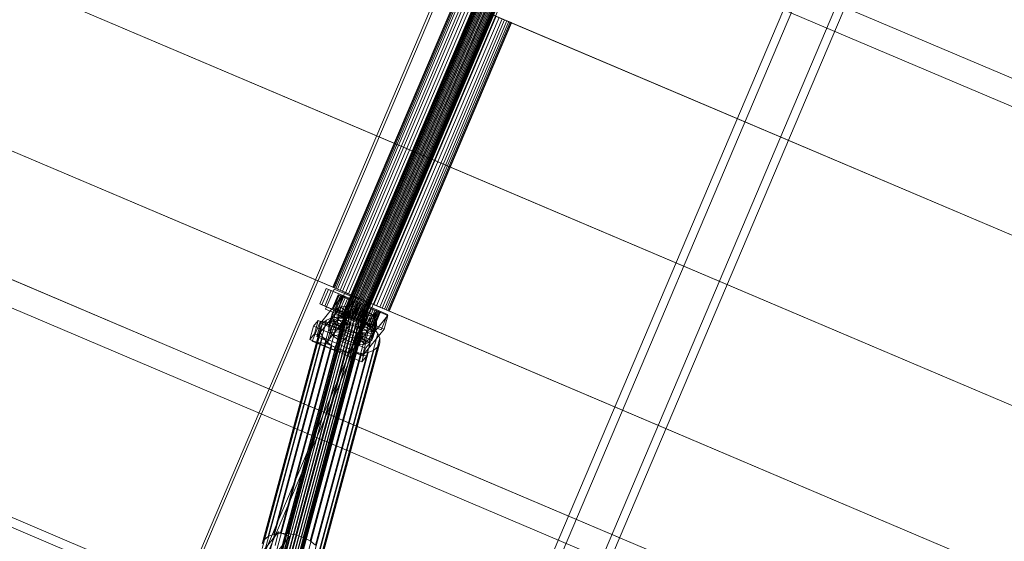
# Model space of a CAD drawing. Header units: millimetres. Extents: x -4738 to 65662, y -68080 to 6847.
# Tile 599 of 656: x 25767 to 26585, y -21826 to -21393. Entities that reach past the tile are written whole.
import ezdxf

# ---------------------------------------------------------------- set-up
doc = ezdxf.new("R2010")
doc.units = ezdxf.units.MM
doc.layers.add('superior_C10', color=7, linetype='Continuous', lineweight=0)

msp = doc.modelspace()

# ---------------------------------------------------------------- linework, layer by layer
at = {"layer": 'superior_C10'}
for p, q in [((27880.277, -21988.995), (18436.834, -17980.274)), ((18437.764, -17980.669), (27881.207, -21989.39)), ((18241.459, -18440.523), (27684.903, -22449.244)), ((27685.833, -22449.639), (18242.389, -18440.917)), ((25897.422, -21880.577), (26229.559, -21098.154)), ((26231.773, -21099.094), (25899.637, -21881.517)), ((26275.371, -21117.601), (25943.234, -21900.024)), ((25945.449, -21900.964), (26277.585, -21118.541)), ((25222.089, -21132.192), (26106.142, -21507.471)), ((26107.241, -21507.938), (25223.188, -21132.659)), ((26136.174, -22009.086), (26487.848, -21180.638)), ((26494.307, -21183.38), (26142.633, -22011.827)), ((26523.921, -21195.951), (26172.246, -22024.398)), ((26178.705, -22027.14), (26530.379, -21198.693)), ((25171.292, -21251.857), (26055.345, -21627.136)), ((26056.444, -21627.602), (25172.391, -21252.324)), ((27092.008, -21677.953), (26207.955, -21302.674)), ((26209.054, -21303.141), (27093.107, -21678.419)), ((25145.487, -21347.691), (26029.541, -21722.97)), ((26030.639, -21723.437), (25146.586, -21348.158)), ((26151.016, -21365.737), (26035.354, -21638.205)), ((26035.508, -21638.27), (26151.17, -21365.802)), ((26151.426, -21365.911), (26035.765, -21638.379)), ((26151.876, -21366.102), (26036.214, -21638.569)), ((26152.372, -21366.313), (26036.711, -21638.78)), ((26153.087, -21366.617), (26037.426, -21639.084)), ((26153.789, -21366.915), (26038.128, -21639.382)), ((26154.721, -21367.31), (26039.059, -21639.777)), ((26155.581, -21367.675), (26039.919, -21640.142)), ((26156.666, -21368.136), (26041.004, -21640.603)), ((26157.625, -21368.543), (26041.963, -21641.01)), ((26158.789, -21369.037), (26043.128, -21641.504)), ((26159.782, -21369.458), (26044.12, -21641.926)), ((26160.947, -21369.953), (26045.285, -21642.42)), ((26161.906, -21370.36), (26046.244, -21642.827)), ((26162.991, -21370.82), (26047.329, -21643.288)), ((26163.85, -21371.185), (26048.189, -21643.653)), ((26128.914, -21375.91), (26027.319, -21615.239)), ((26027.752, -21615.422), (26129.346, -21376.093)), ((26130.072, -21376.401), (26028.477, -21615.73)), ((26131.34, -21376.939), (26029.745, -21616.269)), ((26132.741, -21377.534), (26031.146, -21616.863)), ((26134.759, -21378.391), (26033.164, -21617.72)), ((26136.74, -21379.232), (26035.145, -21618.561)), ((26164.782, -21371.581), (26049.121, -21644.048)), ((26165.484, -21371.879), (26049.823, -21644.346)), ((26166.199, -21372.183), (26050.538, -21644.65)), ((26166.696, -21372.393), (26051.034, -21644.86)), ((26167.145, -21372.584), (26051.483, -21645.051)), ((26167.402, -21372.693), (26051.74, -21645.16)), ((26167.555, -21372.758), (26051.894, -21645.225)), ((26139.37, -21380.348), (26037.775, -21619.677)), ((26141.796, -21381.378), (26040.202, -21620.707)), ((26144.859, -21382.678), (26043.264, -21622.007)), ((26147.565, -21383.827), (26045.97, -21623.156)), ((26150.851, -21385.222), (26049.257, -21624.551)), ((26153.653, -21386.411), (26052.059, -21625.741)), ((26156.94, -21387.806), (26055.345, -21627.136)), ((26159.646, -21388.955), (26058.051, -21628.285)), ((26162.708, -21390.255), (26061.114, -21629.585)), ((26165.135, -21391.285), (26063.54, -21630.615)), ((26167.765, -21392.402), (26066.17, -21631.731)), ((26169.746, -21393.243), (26068.151, -21632.572)), ((26171.764, -21394.099), (26070.169, -21633.429)), ((26173.165, -21394.694), (26071.57, -21634.023)), ((26174.433, -21395.232), (26072.838, -21634.562)), ((26175.158, -21395.54), (26073.564, -21634.87)), ((26175.591, -21395.724), (26073.996, -21635.053)), ((26156.94, -21387.806), (26106.142, -21507.471)), ((26107.241, -21507.938), (26158.038, -21388.273)), ((26156.94, -21387.806), (27040.993, -21763.085)), ((27042.092, -21763.552), (26158.038, -21388.273)), ((26165.135, -21391.285), (26169.746, -21393.243)), ((26171.764, -21394.099), (26167.765, -21392.402)), ((26169.746, -21393.243), (26173.165, -21394.694)), ((26174.433, -21395.232), (26171.764, -21394.099)), ((26173.165, -21394.694), (26175.158, -21395.54)), ((26175.591, -21395.724), (26174.433, -21395.232)), ((26175.158, -21395.54), (26175.591, -21395.724)), ((26106.142, -21507.471), (26055.345, -21627.136)), ((26056.444, -21627.602), (26107.241, -21507.938)), ((26106.142, -21507.471), (26990.195, -21882.75)), ((26991.294, -21883.216), (26107.241, -21507.938)), ((26170.763, -21980.314), (25088.591, -21520.934)), ((26179.99, -21984.231), (25097.818, -21524.851)), ((26206.889, -22003.797), (25089.656, -21529.534)), ((26208.127, -22004.322), (25090.893, -21530.059)), ((26206.748, -21995.589), (25124.576, -21536.21)), ((26214.129, -21998.723), (25131.958, -21539.343)), ((26016.282, -21629.022), (26021.752, -21616.135)), ((26021.752, -21616.135), (26065.039, -21634.51)), ((26021.752, -21616.135), (26023.598, -21616.918)), ((26028.477, -21615.73), (26027.319, -21615.239)), ((26027.319, -21615.239), (26027.752, -21615.422)), ((26027.752, -21615.422), (26029.745, -21616.269)), ((26031.146, -21616.863), (26028.477, -21615.73)), ((26029.745, -21616.269), (26033.164, -21617.72)), ((26016.871, -21644.854), (26034.912, -21622.602)), ((26023.598, -21616.918), (26018.127, -21629.805)), ((26020.463, -21630.797), (26025.934, -21617.91)), ((26021.187, -21633.277), (26028.22, -21616.708)), ((26066.884, -21635.293), (26023.598, -21616.918)), ((26025.934, -21617.91), (26034.952, -21621.738)), ((26025.934, -21617.91), (26034.792, -21621.67)), ((26031.637, -21621.417), (26026.948, -21632.463)), ((26027.271, -21632.6), (26031.96, -21621.554)), ((26032.503, -21621.785), (26027.814, -21632.831)), ((26028.22, -21616.708), (26046.256, -21624.364)), ((26028.22, -21616.708), (26037.004, -21620.437)), ((26033.452, -21622.188), (26028.763, -21633.233)), ((26034.792, -21621.67), (26029.321, -21634.557)), ((26034.952, -21621.738), (26029.481, -21634.625)), ((26034.499, -21622.632), (26029.81, -21633.678)), ((26037.004, -21620.437), (26029.971, -21637.006)), ((26035.145, -21618.561), (26031.146, -21616.863)), ((26036.009, -21623.273), (26031.32, -21634.319)), ((26040.825, -21625.318), (26031.637, -21621.417)), ((26031.637, -21621.417), (26032.503, -21621.785)), ((26031.96, -21621.554), (26031.637, -21621.417)), ((26034.912, -21622.602), (26031.901, -21633.783)), ((26033.452, -21622.188), (26031.96, -21621.554)), ((26031.96, -21621.554), (26040.978, -21625.383)), ((26041.235, -21625.492), (26032.503, -21621.785)), ((26032.503, -21621.785), (26034.499, -21622.632)), ((26037.491, -21623.902), (26032.802, -21634.948)), ((26033.164, -21617.72), (26037.775, -21619.677)), ((26041.685, -21625.683), (26033.452, -21622.188)), ((26036.009, -21623.273), (26033.452, -21622.188)), ((26042.181, -21625.893), (26034.499, -21622.632)), ((26034.499, -21622.632), (26037.491, -21623.902)), ((26043.81, -21625.498), (26034.792, -21621.67)), ((26043.926, -21626.441), (26034.912, -21622.602)), ((26043.81, -21625.498), (26034.952, -21621.738)), ((26040.202, -21620.707), (26035.145, -21618.561)), ((26042.896, -21626.197), (26036.009, -21623.273)), ((26039.458, -21624.737), (26036.009, -21623.273)), ((26055.041, -21628.093), (26037.004, -21620.437)), ((26043.598, -21626.495), (26037.491, -21623.902)), ((26037.491, -21623.902), (26041.273, -21625.508)), ((26037.775, -21619.677), (26043.264, -21622.007)), ((26046.256, -21624.364), (26039.223, -21640.933)), ((26045.97, -21623.156), (26040.202, -21620.707)), ((26043.264, -21622.007), (26049.257, -21624.551)), ((26052.059, -21625.741), (26045.97, -21623.156)), ((26046.256, -21624.364), (26055.041, -21628.093)), ((26049.257, -21624.551), (26055.345, -21627.136)), ((26059.568, -21647.397), (26016.282, -21629.022)), ((26018.127, -21629.805), (26016.282, -21629.022)), ((26018.127, -21629.805), (26061.414, -21648.18)), ((26029.481, -21634.625), (26020.463, -21630.797)), ((26029.321, -21634.557), (26020.463, -21630.797)), ((26043.926, -21626.441), (26025.885, -21648.692)), ((26027.814, -21632.831), (26026.948, -21632.463)), ((26026.948, -21632.463), (26036.136, -21636.364)), ((26026.948, -21632.463), (26027.271, -21632.6)), ((26036.289, -21636.429), (26027.271, -21632.6)), ((26027.271, -21632.6), (26028.763, -21633.233)), ((26055.345, -21627.136), (26029.541, -21722.97)), ((26033.72, -21631.404), (26030.287, -21632.8)), ((26030.639, -21723.437), (26056.444, -21627.602)), ((26033.72, -21631.404), (26031.14, -21640.987)), ((26037.921, -21630.739), (26033.72, -21631.404)), ((26039.647, -21637.046), (26033.72, -21631.404)), ((26039.458, -21624.737), (26034.769, -21635.783)), ((26037.921, -21630.739), (26035.34, -21640.322)), ((26036.136, -21636.364), (26040.825, -21625.318)), ((26040.978, -21625.383), (26036.289, -21636.429)), ((26036.546, -21636.538), (26041.235, -21625.492)), ((26041.273, -21625.508), (26036.584, -21636.554)), ((26036.996, -21636.728), (26041.685, -21625.683)), ((26037.492, -21636.939), (26042.181, -21625.893)), ((26041.637, -21636.731), (26037.921, -21630.739)), ((26042.603, -21630.849), (26037.921, -21630.739)), ((26038.207, -21637.243), (26042.896, -21626.197)), ((26038.339, -21638.385), (26043.81, -21625.498)), ((26043.564, -21626.48), (26038.875, -21637.526)), ((26038.909, -21637.541), (26043.598, -21626.495)), ((26044.53, -21626.89), (26039.458, -21624.737)), ((26043.564, -21626.48), (26039.458, -21624.737)), ((26039.841, -21637.936), (26044.53, -21626.89)), ((26042.603, -21630.849), (26040.022, -21640.433)), ((26040.701, -21638.301), (26045.39, -21627.255)), ((26041.235, -21625.492), (26040.825, -21625.318)), ((26040.825, -21625.318), (26040.978, -21625.383)), ((26045.588, -21627.34), (26040.899, -21638.386)), ((26040.915, -21637.621), (26043.926, -21626.441)), ((26040.978, -21625.383), (26041.685, -21625.683)), ((26042.181, -21625.893), (26041.235, -21625.492)), ((26045.39, -21627.255), (26041.273, -21625.508)), ((26041.273, -21625.508), (26045.588, -21627.34)), ((26041.685, -21625.683), (26042.896, -21626.197)), ((26041.786, -21638.762), (26046.475, -21627.716)), ((26043.598, -21626.495), (26042.181, -21625.893)), ((26043.855, -21636.783), (26042.603, -21630.849)), ((26047.447, -21631.728), (26042.603, -21630.849)), ((26042.745, -21639.169), (26047.434, -21628.123)), ((26042.896, -21626.197), (26044.53, -21626.89)), ((26048.047, -21628.383), (26043.358, -21639.429)), ((26046.475, -21627.716), (26043.564, -21626.48)), ((26048.047, -21628.383), (26043.564, -21626.48)), ((26045.39, -21627.255), (26043.598, -21626.495)), ((26043.909, -21639.663), (26048.598, -21628.617)), ((26044.53, -21626.89), (26046.475, -21627.716)), ((26047.447, -21631.728), (26044.866, -21641.312)), ((26044.902, -21640.085), (26049.591, -21629.039)), ((26047.434, -21628.123), (26045.39, -21627.255)), ((26050.143, -21629.273), (26045.454, -21640.319)), ((26047.434, -21628.123), (26045.588, -21627.34)), ((26045.588, -21627.34), (26050.143, -21629.273)), ((26046.066, -21640.579), (26050.755, -21629.533)), ((26046.149, -21637.199), (26047.447, -21631.728)), ((26046.475, -21627.716), (26048.598, -21628.617)), ((26047.025, -21640.986), (26051.714, -21629.94)), ((26049.591, -21629.039), (26047.434, -21628.123)), ((26052.123, -21633.315), (26047.447, -21631.728)), ((26052.601, -21630.316), (26047.912, -21641.362)), ((26048.007, -21644.662), (26055.041, -21628.093)), ((26048.598, -21628.617), (26048.047, -21628.383)), ((26052.601, -21630.316), (26048.047, -21628.383)), ((26048.11, -21641.447), (26052.799, -21630.401)), ((26048.598, -21628.617), (26050.755, -21629.533)), ((26048.97, -21641.812), (26053.659, -21630.766)), ((26049.321, -21643.047), (26054.792, -21630.16)), ((26051.714, -21629.94), (26049.591, -21629.039)), ((26049.591, -21629.039), (26050.143, -21629.273)), ((26049.902, -21642.207), (26054.591, -21631.161)), ((26054.625, -21631.176), (26049.936, -21642.222)), ((26050.143, -21629.273), (26054.625, -21631.176)), ((26050.604, -21642.505), (26055.293, -21631.459)), ((26050.755, -21629.533), (26052.601, -21630.316)), ((26050.755, -21629.533), (26052.799, -21630.401)), ((26051.319, -21642.809), (26056.008, -21631.763)), ((26053.659, -21630.766), (26051.714, -21629.94)), ((26051.714, -21629.94), (26054.625, -21631.176)), ((26051.815, -21643.019), (26056.504, -21631.973)), ((26058.051, -21628.285), (26052.059, -21625.741)), ((26056.916, -21632.148), (26052.227, -21643.194)), ((26052.265, -21643.21), (26056.954, -21632.164)), ((26052.522, -21643.319), (26057.211, -21632.273)), ((26056.916, -21632.148), (26052.601, -21630.316)), ((26052.675, -21643.384), (26057.364, -21632.338)), ((26052.799, -21630.401), (26056.916, -21632.148)), ((26052.799, -21630.401), (26054.591, -21631.161)), ((26055.293, -21631.459), (26053.659, -21630.766)), ((26053.659, -21630.766), (26058.731, -21632.919)), ((26054.591, -21631.161), (26060.698, -21633.754)), ((26054.591, -21631.161), (26056.008, -21631.763)), ((26054.625, -21631.176), (26058.731, -21632.919)), ((26054.792, -21630.16), (26063.81, -21633.988)), ((26054.792, -21630.16), (26063.65, -21633.92)), ((26056.504, -21631.973), (26055.293, -21631.459)), ((26055.293, -21631.459), (26062.18, -21634.383)), ((26055.345, -21627.136), (26939.398, -22002.414)), ((26055.345, -21627.136), (26061.114, -21629.585)), ((26056.008, -21631.763), (26063.69, -21635.024)), ((26056.008, -21631.763), (26056.954, -21632.164)), ((26940.497, -22002.881), (26056.444, -21627.602)), ((26057.211, -21632.273), (26056.504, -21631.973)), ((26056.504, -21631.973), (26064.738, -21635.468)), ((26060.698, -21633.754), (26056.916, -21632.148)), ((26056.954, -21632.164), (26065.687, -21635.871)), ((26056.954, -21632.164), (26057.364, -21632.338)), ((26057.364, -21632.338), (26057.211, -21632.273)), ((26057.211, -21632.273), (26066.229, -21636.101)), ((26057.364, -21632.338), (26066.553, -21636.239)), ((26063.54, -21630.615), (26058.051, -21628.285)), ((26061.114, -21629.585), (26066.17, -21631.731)), ((26068.151, -21632.572), (26063.54, -21630.615)), ((26066.17, -21631.731), (26070.169, -21633.429)), ((26071.57, -21634.023), (26068.151, -21632.572)), ((26026.486, -21640.571), (25978.103, -21820.26)), ((26036.695, -21639.62), (25980.57, -21848.06)), ((26036.7, -21638.269), (25980.576, -21846.709)), ((25981.175, -21845.511), (26037.299, -21637.072)), ((26038.451, -21636.11), (25982.327, -21844.549)), ((26032.102, -21639.682), (25983.719, -21819.371)), ((26040.077, -21635.448), (25983.953, -21843.888)), ((26042.067, -21635.133), (25985.943, -21843.573)), ((26044.285, -21635.186), (25988.16, -21843.625)), ((26038.361, -21639.83), (25989.978, -21819.519)), ((26046.579, -21635.602), (25990.455, -21844.042)), ((26048.794, -21636.354), (25992.67, -21844.794)), ((26050.779, -21637.39), (25994.654, -21845.83)), ((26052.397, -21638.64), (25996.273, -21847.08)), ((26053.54, -21640.018), (25997.415, -21848.458)), ((26031.901, -21633.783), (26013.861, -21656.034)), ((26039.223, -21640.933), (26021.187, -21633.277)), ((26029.971, -21637.006), (26021.187, -21633.277)), ((26026.486, -21640.571), (26021.897, -21642.437)), ((26022.874, -21659.873), (26040.915, -21637.621)), ((26026.579, -21640.212), (26023.999, -21649.795)), ((26026.59, -21637.359), (26024.01, -21646.942)), ((26025.275, -21644.414), (26027.855, -21634.831)), ((26032.102, -21639.682), (26026.486, -21640.571)), ((26026.59, -21637.359), (26026.579, -21640.212)), ((26036.264, -21641.218), (26026.579, -21640.212)), ((26026.579, -21640.212), (26027.822, -21643.195)), ((26027.855, -21634.831), (26026.59, -21637.359)), ((26036.27, -21639.866), (26026.59, -21637.359)), ((26030.287, -21632.8), (26027.706, -21642.383)), ((26029.81, -21633.678), (26027.814, -21632.831)), ((26027.814, -21632.831), (26036.546, -21636.538)), ((26030.287, -21632.8), (26027.855, -21634.831)), ((26027.855, -21634.831), (26036.869, -21638.669)), ((26028.763, -21633.233), (26036.996, -21636.728)), ((26028.763, -21633.233), (26031.32, -21634.319)), ((26029.321, -21634.557), (26038.339, -21638.385)), ((26029.481, -21634.625), (26038.339, -21638.385)), ((26032.802, -21634.948), (26029.81, -21633.678)), ((26029.81, -21633.678), (26037.492, -21636.939)), ((26029.971, -21637.006), (26048.007, -21644.662)), ((26038.021, -21637.707), (26030.287, -21632.8)), ((26031.14, -21640.987), (26035.34, -21640.322)), ((26031.32, -21634.319), (26038.207, -21637.243)), ((26031.32, -21634.319), (26034.769, -21635.783)), ((26031.901, -21633.783), (26040.915, -21637.621)), ((26038.361, -21639.83), (26032.102, -21639.682)), ((26036.584, -21636.554), (26032.802, -21634.948)), ((26032.802, -21634.948), (26038.909, -21637.541)), ((26033.689, -21649.45), (26036.27, -21639.866)), ((26036.869, -21638.669), (26034.288, -21648.252)), ((26034.769, -21635.783), (26039.841, -21637.936)), ((26034.769, -21635.783), (26038.875, -21637.526)), ((26035.34, -21640.322), (26039.056, -21646.314)), ((26035.34, -21640.322), (26040.022, -21640.433)), ((26035.765, -21638.379), (26035.354, -21638.205)), ((26035.354, -21638.205), (26035.508, -21638.27)), ((26035.44, -21647.29), (26038.021, -21637.707)), ((26035.508, -21638.27), (26036.214, -21638.569)), ((26036.711, -21638.78), (26035.765, -21638.379)), ((26036.136, -21636.364), (26036.546, -21636.538)), ((26036.289, -21636.429), (26036.136, -21636.364)), ((26036.214, -21638.569), (26037.426, -21639.084)), ((26036.264, -21641.218), (26036.27, -21639.866)), ((26036.27, -21639.866), (26036.869, -21638.669)), ((26036.996, -21636.728), (26036.289, -21636.429)), ((26036.546, -21636.538), (26037.492, -21636.939)), ((26040.899, -21638.386), (26036.584, -21636.554)), ((26036.584, -21636.554), (26040.701, -21638.301)), ((26036.7, -21638.269), (26036.695, -21639.62)), ((26036.695, -21639.62), (26037.283, -21641.034)), ((26037.299, -21637.072), (26036.7, -21638.269)), ((26038.128, -21639.382), (26036.711, -21638.78)), ((26036.869, -21638.669), (26038.021, -21637.707)), ((26038.207, -21637.243), (26036.996, -21636.728)), ((26037.067, -21646.629), (26039.647, -21637.046)), ((26038.451, -21636.11), (26037.299, -21637.072)), ((26037.426, -21639.084), (26039.059, -21639.777)), ((26037.492, -21636.939), (26038.909, -21637.541)), ((26038.021, -21637.707), (26039.647, -21637.046)), ((26039.919, -21640.142), (26038.128, -21639.382)), ((26039.841, -21637.936), (26038.207, -21637.243)), ((26044.836, -21641.005), (26038.361, -21639.83)), ((26040.077, -21635.448), (26038.451, -21636.11)), ((26038.875, -21637.526), (26041.786, -21638.762)), ((26038.875, -21637.526), (26043.358, -21639.429)), ((26038.909, -21637.541), (26040.701, -21638.301)), ((26039.056, -21646.314), (26041.637, -21636.731)), ((26039.059, -21639.777), (26041.004, -21640.603)), ((26039.223, -21640.933), (26048.007, -21644.662)), ((26039.647, -21637.046), (26041.637, -21636.731)), ((26041.786, -21638.762), (26039.841, -21637.936)), ((26041.963, -21641.01), (26039.919, -21640.142)), ((26040.022, -21640.433), (26041.274, -21646.366)), ((26040.022, -21640.433), (26044.866, -21641.312)), ((26042.067, -21635.133), (26040.077, -21635.448)), ((26040.701, -21638.301), (26042.745, -21639.169)), ((26045.454, -21640.319), (26040.899, -21638.386)), ((26040.899, -21638.386), (26042.745, -21639.169)), ((26041.004, -21640.603), (26043.128, -21641.504)), ((26041.274, -21646.366), (26043.855, -21636.783)), ((26041.637, -21636.731), (26043.855, -21636.783)), ((26043.909, -21639.663), (26041.786, -21638.762)), ((26044.285, -21635.186), (26042.067, -21635.133)), ((26042.745, -21639.169), (26044.902, -21640.085)), ((26043.358, -21639.429), (26043.909, -21639.663)), ((26043.358, -21639.429), (26047.912, -21641.362)), ((26043.569, -21646.783), (26046.149, -21637.199)), ((26043.855, -21636.783), (26046.149, -21637.199)), ((26046.066, -21640.579), (26043.909, -21639.663)), ((26046.579, -21635.602), (26044.285, -21635.186)), ((26045.454, -21640.319), (26044.902, -21640.085)), ((26044.902, -21640.085), (26047.025, -21640.986)), ((26049.936, -21642.222), (26045.454, -21640.319)), ((26045.715, -21657.136), (26063.756, -21634.884)), ((26045.784, -21647.535), (26048.364, -21637.951)), ((26047.912, -21641.362), (26046.066, -21640.579)), ((26048.11, -21641.447), (26046.066, -21640.579)), ((26046.149, -21637.199), (26048.364, -21637.951)), ((26048.794, -21636.354), (26046.579, -21635.602)), ((26047.768, -21648.571), (26050.348, -21638.987)), ((26048.364, -21637.951), (26052.123, -21633.315)), ((26048.364, -21637.951), (26050.348, -21638.987)), ((26050.779, -21637.39), (26048.794, -21636.354)), ((26049.387, -21649.821), (26051.967, -21640.237)), ((26052.123, -21633.315), (26049.542, -21642.899)), ((26050.348, -21638.987), (26056.312, -21635.503)), ((26050.348, -21638.987), (26051.967, -21640.237)), ((26052.397, -21638.64), (26050.779, -21637.39)), ((26051.967, -21640.237), (26059.729, -21638.142)), ((26051.967, -21640.237), (26053.11, -21641.616)), ((26056.312, -21635.503), (26052.123, -21633.315)), ((26053.54, -21640.018), (26052.397, -21638.64)), ((26054.128, -21641.431), (26053.54, -21640.018)), ((26056.312, -21635.503), (26053.731, -21645.086)), ((26058.731, -21632.919), (26054.042, -21643.965)), ((26072.77, -21638.723), (26054.729, -21660.974)), ((26060.698, -21633.754), (26056.009, -21644.8)), ((26059.729, -21638.142), (26056.312, -21635.503)), ((26059.729, -21638.142), (26057.149, -21647.725)), ((26062.18, -21634.383), (26057.491, -21645.429)), ((26063.65, -21633.92), (26058.179, -21646.807)), ((26063.81, -21633.988), (26058.339, -21646.875)), ((26058.731, -21632.919), (26062.18, -21634.383)), ((26063.69, -21635.024), (26059.001, -21646.07)), ((26065.039, -21634.51), (26059.568, -21647.397)), ((26062.141, -21641.052), (26059.729, -21638.142)), ((26064.738, -21635.468), (26060.049, -21646.514)), ((26063.69, -21635.024), (26060.698, -21633.754)), ((26063.756, -21634.884), (26060.746, -21646.065)), ((26065.687, -21635.871), (26060.998, -21646.917)), ((26061.414, -21648.18), (26066.884, -21635.293)), ((26066.229, -21636.101), (26061.54, -21647.147)), ((26066.553, -21636.239), (26061.864, -21647.285)), ((26062.18, -21634.383), (26064.738, -21635.468)), ((26072.668, -21637.748), (26063.65, -21633.92)), ((26065.687, -21635.871), (26063.69, -21635.024)), ((26072.77, -21638.723), (26063.756, -21634.884)), ((26072.668, -21637.748), (26063.81, -21633.988)), ((26064.738, -21635.468), (26066.229, -21636.101)), ((26066.884, -21635.293), (26065.039, -21634.51)), ((26066.553, -21636.239), (26065.687, -21635.871)), ((26066.229, -21636.101), (26066.553, -21636.239)), ((26067.197, -21650.635), (26072.668, -21637.748)), ((26069.76, -21649.903), (26072.77, -21638.723)), ((26070.169, -21633.429), (26072.838, -21634.562)), ((26073.564, -21634.87), (26071.57, -21634.023)), ((26072.838, -21634.562), (26073.996, -21635.053)), ((26073.996, -21635.053), (26073.564, -21634.87)), ((26016.955, -21648.532), (25968.572, -21828.221)), ((25970.263, -21824.842), (26018.646, -21645.152)), ((26021.897, -21642.437), (25973.514, -21822.126)), ((26037.283, -21641.034), (25981.159, -21849.473)), ((26038.426, -21642.412), (25982.301, -21850.852)), ((26040.044, -21643.662), (25983.92, -21852.102)), ((26042.029, -21644.698), (25985.904, -21853.138)), ((26044.244, -21645.45), (25988.119, -21853.89)), ((26046.538, -21645.866), (25990.414, -21854.306)), ((26048.756, -21645.919), (25992.632, -21854.358)), ((26050.746, -21645.604), (25994.621, -21854.043)), ((26052.372, -21644.942), (25996.248, -21853.382)), ((26044.836, -21641.005), (25996.453, -21820.694)), ((26053.524, -21643.98), (25997.4, -21852.42)), ((26054.123, -21642.783), (25997.999, -21851.222)), ((26054.128, -21641.431), (25998.004, -21849.871)), ((26051.087, -21643.127), (26002.704, -21822.816)), ((26008.15, -21658.591), (26011.16, -21647.411)), ((26056.688, -21646.051), (26008.305, -21825.74)), ((26010.011, -21659.832), (26016.884, -21643.216)), ((26011.16, -21647.411), (26014.919, -21642.775)), ((26011.16, -21647.411), (26054.427, -21665.834)), ((26014.919, -21642.775), (26011.908, -21653.956)), ((26013.861, -21656.034), (26016.871, -21644.854)), ((26058.185, -21661.198), (26014.919, -21642.775)), ((26016.871, -21644.854), (26025.885, -21648.692)), ((26016.884, -21643.216), (26034.92, -21650.872)), ((26016.884, -21643.216), (26029.465, -21645.441)), ((26016.955, -21648.532), (26016.94, -21652.346)), ((26018.646, -21645.152), (26016.955, -21648.532)), ((26021.897, -21642.437), (26018.646, -21645.152)), ((26029.465, -21645.441), (26022.592, -21662.057)), ((26025.885, -21648.692), (26022.874, -21659.873)), ((26023.999, -21649.795), (26024.01, -21646.942)), ((26024.01, -21646.942), (26025.275, -21644.414)), ((26024.01, -21646.942), (26033.689, -21649.45)), ((26027.822, -21643.195), (26025.241, -21652.778)), ((26025.275, -21644.414), (26027.706, -21642.383)), ((26034.288, -21648.252), (26025.275, -21644.414)), ((26030.234, -21646.105), (26027.653, -21655.688)), ((26027.706, -21642.383), (26031.14, -21640.987)), ((26027.706, -21642.383), (26035.44, -21647.29)), ((26036.853, -21642.631), (26027.822, -21643.195)), ((26027.822, -21643.195), (26030.234, -21646.105)), ((26047.501, -21653.097), (26029.465, -21645.441)), ((26037.996, -21644.009), (26030.234, -21646.105)), ((26030.234, -21646.105), (26033.651, -21648.743)), ((26033.651, -21648.743), (26031.071, -21658.327)), ((26031.14, -21640.987), (26037.067, -21646.629)), ((26039.614, -21645.259), (26033.651, -21648.743)), ((26033.651, -21648.743), (26037.84, -21650.931)), ((26033.684, -21650.801), (26036.264, -21641.218)), ((26034.288, -21648.252), (26033.689, -21649.45)), ((26034.273, -21652.214), (26036.853, -21642.631)), ((26035.44, -21647.29), (26034.288, -21648.252)), ((26035.415, -21653.593), (26037.996, -21644.009)), ((26037.067, -21646.629), (26035.44, -21647.29)), ((26036.853, -21642.631), (26036.264, -21641.218)), ((26037.996, -21644.009), (26036.853, -21642.631)), ((26037.034, -21654.843), (26039.614, -21645.259)), ((26039.056, -21646.314), (26037.067, -21646.629)), ((26037.283, -21641.034), (26038.426, -21642.412)), ((26041.599, -21646.295), (26037.84, -21650.931)), ((26039.614, -21645.259), (26037.996, -21644.009)), ((26038.426, -21642.412), (26040.044, -21643.662)), ((26039.018, -21655.879), (26041.599, -21646.295)), ((26041.274, -21646.366), (26039.056, -21646.314)), ((26041.599, -21646.295), (26039.614, -21645.259)), ((26040.044, -21643.662), (26042.029, -21644.698)), ((26041.233, -21656.631), (26043.814, -21647.047)), ((26043.569, -21646.783), (26041.274, -21646.366)), ((26043.814, -21647.047), (26041.599, -21646.295)), ((26044.12, -21641.926), (26041.963, -21641.01)), ((26042.029, -21644.698), (26044.244, -21645.45)), ((26043.814, -21647.047), (26042.516, -21652.518)), ((26060.746, -21646.065), (26042.705, -21668.316)), ((26043.128, -21641.504), (26045.285, -21642.42)), ((26043.528, -21657.047), (26046.108, -21647.464)), ((26044.866, -21641.312), (26043.569, -21646.783)), ((26045.784, -21647.535), (26043.569, -21646.783)), ((26046.108, -21647.464), (26043.814, -21647.047)), ((26046.244, -21642.827), (26044.12, -21641.926)), ((26044.244, -21645.45), (26046.538, -21645.866)), ((26051.087, -21643.127), (26044.836, -21641.005)), ((26044.866, -21641.312), (26049.542, -21642.899)), ((26045.285, -21642.42), (26047.329, -21643.288)), ((26045.745, -21657.099), (26048.326, -21647.516)), ((26049.542, -21642.899), (26045.784, -21647.535)), ((26047.768, -21648.571), (26045.784, -21647.535)), ((26048.326, -21647.516), (26046.108, -21647.464)), ((26046.108, -21647.464), (26047.36, -21653.397)), ((26048.189, -21643.653), (26046.244, -21642.827)), ((26046.538, -21645.866), (26048.756, -21645.919)), ((26049.936, -21642.222), (26047.025, -21640.986)), ((26047.025, -21640.986), (26048.97, -21641.812)), ((26047.329, -21643.288), (26049.121, -21644.048)), ((26047.735, -21656.784), (26050.316, -21647.201)), ((26053.731, -21645.086), (26047.768, -21648.571)), ((26049.387, -21649.821), (26047.768, -21648.571)), ((26047.912, -21641.362), (26052.227, -21643.194)), ((26052.227, -21643.194), (26048.11, -21641.447)), ((26049.902, -21642.207), (26048.11, -21641.447)), ((26049.823, -21644.346), (26048.189, -21643.653)), ((26050.316, -21647.201), (26048.326, -21647.516)), ((26048.326, -21647.516), (26052.042, -21653.508)), ((26048.756, -21645.919), (26050.746, -21645.604)), ((26054.042, -21643.965), (26048.97, -21641.812)), ((26048.97, -21641.812), (26050.604, -21642.505)), ((26049.121, -21644.048), (26050.538, -21644.65)), ((26058.339, -21646.875), (26049.321, -21643.047)), ((26058.179, -21646.807), (26049.321, -21643.047)), ((26049.362, -21656.123), (26051.942, -21646.54)), ((26057.149, -21647.725), (26049.387, -21649.821)), ((26049.542, -21642.899), (26053.731, -21645.086)), ((26051.034, -21644.86), (26049.823, -21644.346)), ((26056.009, -21644.8), (26049.902, -21642.207)), ((26051.319, -21642.809), (26049.902, -21642.207)), ((26054.042, -21643.965), (26049.936, -21642.222)), ((26051.942, -21646.54), (26050.316, -21647.201)), ((26050.316, -21647.201), (26056.243, -21652.843)), ((26050.513, -21655.161), (26053.094, -21645.578)), ((26050.529, -21651.199), (26053.11, -21641.616)), ((26050.538, -21644.65), (26051.483, -21645.051)), ((26057.491, -21645.429), (26050.604, -21642.505)), ((26050.604, -21642.505), (26051.815, -21643.019)), ((26050.746, -21645.604), (26052.372, -21644.942)), ((26051.74, -21645.16), (26051.034, -21644.86)), ((26056.688, -21646.051), (26051.087, -21643.127)), ((26051.112, -21653.963), (26053.693, -21644.38)), ((26051.118, -21652.612), (26053.698, -21643.029)), ((26059.001, -21646.07), (26051.319, -21642.809)), ((26052.265, -21643.21), (26051.319, -21642.809)), ((26051.483, -21645.051), (26051.894, -21645.225)), ((26051.894, -21645.225), (26051.74, -21645.16)), ((26060.049, -21646.514), (26051.815, -21643.019)), ((26051.815, -21643.019), (26052.522, -21643.319)), ((26053.094, -21645.578), (26051.942, -21646.54)), ((26051.942, -21646.54), (26059.676, -21651.447)), ((26052.227, -21643.194), (26056.009, -21644.8)), ((26060.998, -21646.917), (26052.265, -21643.21)), ((26052.675, -21643.384), (26052.265, -21643.21)), ((26052.372, -21644.942), (26053.524, -21643.98)), ((26061.54, -21647.147), (26052.522, -21643.319)), ((26052.522, -21643.319), (26052.675, -21643.384)), ((26061.864, -21647.285), (26052.675, -21643.384)), ((26053.693, -21644.38), (26053.094, -21645.578)), ((26053.094, -21645.578), (26062.108, -21649.416)), ((26053.11, -21641.616), (26062.141, -21641.052)), ((26053.11, -21641.616), (26053.698, -21643.029)), ((26053.524, -21643.98), (26054.123, -21642.783)), ((26053.698, -21643.029), (26053.693, -21644.38)), ((26053.693, -21644.38), (26063.372, -21646.888)), ((26053.698, -21643.029), (26063.384, -21644.035)), ((26053.731, -21645.086), (26057.149, -21647.725)), ((26057.491, -21645.429), (26054.042, -21643.965)), ((26054.123, -21642.783), (26054.128, -21641.431)), ((26056.009, -21644.8), (26059.001, -21646.07)), ((26061.256, -21649.578), (26056.688, -21646.051)), ((26057.149, -21647.725), (26059.561, -21650.635)), ((26060.049, -21646.514), (26057.491, -21645.429)), ((26058.179, -21646.807), (26067.197, -21650.635)), ((26058.339, -21646.875), (26067.197, -21650.635)), ((26059.001, -21646.07), (26060.998, -21646.917)), ((26062.141, -21641.052), (26059.561, -21650.635)), ((26059.568, -21647.397), (26061.414, -21648.18)), ((26061.54, -21647.147), (26060.049, -21646.514)), ((26060.746, -21646.065), (26069.76, -21649.903)), ((26063.372, -21646.888), (26060.792, -21656.471)), ((26063.384, -21644.035), (26060.803, -21653.618)), ((26060.998, -21646.917), (26061.864, -21647.285)), ((26061.864, -21647.285), (26061.54, -21647.147)), ((26062.108, -21649.416), (26063.372, -21646.888)), ((26063.384, -21644.035), (26062.141, -21641.052)), ((26063.372, -21646.888), (26063.384, -21644.035)), ((26016.94, -21652.346), (25968.557, -21832.035)), ((26018.601, -21656.334), (25970.218, -21836.023)), ((26011.908, -21653.956), (26008.15, -21658.591)), ((26011.908, -21653.956), (26055.175, -21672.379)), ((26061.256, -21649.578), (26012.873, -21829.268)), ((26022.874, -21659.873), (26013.861, -21656.034)), ((26064.481, -21653.469), (26016.098, -21833.158)), ((26016.94, -21652.346), (26018.601, -21656.334)), ((26018.601, -21656.334), (26021.826, -21660.224)), ((26025.241, -21652.778), (26023.999, -21649.795)), ((26023.999, -21649.795), (26033.684, -21650.801)), ((26025.241, -21652.778), (26034.273, -21652.214)), ((26027.653, -21655.688), (26025.241, -21652.778)), ((26027.653, -21655.688), (26035.415, -21653.593)), ((26031.071, -21658.327), (26027.653, -21655.688)), ((26034.92, -21650.872), (26028.047, -21667.488)), ((26031.071, -21658.327), (26037.034, -21654.843)), ((26033.689, -21649.45), (26033.684, -21650.801)), ((26033.684, -21650.801), (26034.273, -21652.214)), ((26034.273, -21652.214), (26035.415, -21653.593)), ((26034.92, -21650.872), (26047.501, -21653.097)), ((26037.84, -21650.931), (26035.26, -21660.514)), ((26035.26, -21660.514), (26039.018, -21655.879)), ((26035.415, -21653.593), (26037.034, -21654.843)), ((26037.034, -21654.843), (26039.018, -21655.879)), ((26037.84, -21650.931), (26042.516, -21652.518)), ((26039.018, -21655.879), (26041.233, -21656.631)), ((26042.516, -21652.518), (26039.936, -21662.102)), ((26039.936, -21662.102), (26041.233, -21656.631)), ((26040.628, -21669.713), (26047.501, -21653.097)), ((26041.233, -21656.631), (26043.528, -21657.047)), ((26042.516, -21652.518), (26047.36, -21653.397)), ((26042.705, -21668.316), (26045.715, -21657.136)), ((26044.78, -21662.981), (26043.528, -21657.047)), ((26043.528, -21657.047), (26045.745, -21657.099)), ((26047.36, -21653.397), (26044.78, -21662.981)), ((26045.715, -21657.136), (26054.729, -21660.974)), ((26045.745, -21657.099), (26047.735, -21656.784)), ((26049.462, -21663.091), (26045.745, -21657.099)), ((26047.36, -21653.397), (26052.042, -21653.508)), ((26047.735, -21656.784), (26049.362, -21656.123)), ((26053.662, -21662.426), (26047.735, -21656.784)), ((26049.362, -21656.123), (26050.513, -21655.161)), ((26057.095, -21661.03), (26049.362, -21656.123)), ((26050.529, -21651.199), (26049.387, -21649.821)), ((26052.042, -21653.508), (26049.462, -21663.091)), ((26050.513, -21655.161), (26051.112, -21653.963)), ((26059.527, -21658.999), (26050.513, -21655.161)), ((26059.561, -21650.635), (26050.529, -21651.199)), ((26051.118, -21652.612), (26050.529, -21651.199)), ((26051.112, -21653.963), (26051.118, -21652.612)), ((26060.792, -21656.471), (26051.112, -21653.963)), ((26060.803, -21653.618), (26051.118, -21652.612)), ((26051.719, -21672.155), (26069.76, -21649.903)), ((26052.042, -21653.508), (26056.243, -21652.843)), ((26056.243, -21652.843), (26053.662, -21662.426)), ((26056.243, -21652.843), (26059.676, -21651.447)), ((26059.676, -21651.447), (26057.095, -21661.03)), ((26062.108, -21649.416), (26059.527, -21658.999)), ((26060.792, -21656.471), (26059.527, -21658.999)), ((26059.561, -21650.635), (26060.803, -21653.618)), ((26059.676, -21651.447), (26062.108, -21649.416)), ((26060.803, -21653.618), (26060.792, -21656.471)), ((26064.481, -21653.469), (26061.256, -21649.578)), ((26066.142, -21657.457), (26064.481, -21653.469)), ((26021.826, -21660.224), (25973.443, -21839.913)), ((26026.394, -21663.751), (25978.011, -21843.441)), ((26051.416, -21677.014), (26008.15, -21658.591)), ((26028.047, -21667.488), (26010.011, -21659.832)), ((26022.592, -21662.057), (26010.011, -21659.832)), ((26064.436, -21664.65), (26016.053, -21844.339)), ((26066.127, -21661.27), (26017.744, -21840.96)), ((26066.142, -21657.457), (26017.759, -21837.146)), ((26021.826, -21660.224), (26026.394, -21663.751)), ((26022.592, -21662.057), (26040.628, -21669.713)), ((26026.394, -21663.751), (26031.994, -21666.676)), ((26035.26, -21660.514), (26031.071, -21658.327)), ((26039.936, -21662.102), (26035.26, -21660.514)), ((26044.78, -21662.981), (26039.936, -21662.102)), ((26049.462, -21663.091), (26044.78, -21662.981)), ((26053.662, -21662.426), (26049.462, -21663.091)), ((26054.729, -21660.974), (26051.719, -21672.155)), ((26057.095, -21661.03), (26053.662, -21662.426)), ((26058.185, -21661.198), (26054.427, -21665.834)), ((26055.175, -21672.379), (26058.185, -21661.198)), ((26059.527, -21658.999), (26057.095, -21661.03)), ((26061.185, -21667.365), (26064.436, -21664.65)), ((26064.436, -21664.65), (26066.127, -21661.27)), ((26066.127, -21661.27), (26066.142, -21657.457)), ((26031.994, -21666.676), (25983.611, -21846.365)), ((26038.245, -21668.798), (25989.862, -21848.487)), ((26044.721, -21669.973), (25996.338, -21849.662)), ((26050.98, -21670.12), (26002.597, -21849.81)), ((26056.595, -21669.231), (26008.212, -21848.921)), ((26061.185, -21667.365), (26012.802, -21847.055)), ((26028.047, -21667.488), (26040.628, -21669.713)), ((26031.994, -21666.676), (26038.245, -21668.798)), ((26038.245, -21668.798), (26044.721, -21669.973)), ((26051.719, -21672.155), (26042.705, -21668.316)), ((26044.721, -21669.973), (26050.98, -21670.12)), ((26050.98, -21670.12), (26056.595, -21669.231)), ((26054.427, -21665.834), (26051.416, -21677.014)), ((26051.416, -21677.014), (26055.175, -21672.379)), ((26056.595, -21669.231), (26061.185, -21667.365)), ((26029.541, -21722.97), (26913.594, -22098.249)), ((26030.639, -21723.437), (26029.541, -21722.97)), ((26914.693, -22098.715), (26030.639, -21723.437)), ((25964.187, -21840.515), (25982.228, -21818.264)), ((25973.514, -21822.126), (25978.103, -21820.26)), ((25978.103, -21820.26), (25983.719, -21819.371)), ((25982.228, -21818.264), (25979.218, -21829.445)), ((25991.242, -21822.102), (25982.228, -21818.264)), ((25983.719, -21819.371), (25989.978, -21819.519)), ((25989.978, -21819.519), (25996.453, -21820.694)), ((25996.453, -21820.694), (26002.704, -21822.816)), ((25968.572, -21828.221), (25970.263, -21824.842)), ((25970.263, -21824.842), (25973.514, -21822.126)), ((25991.242, -21822.102), (25973.201, -21844.354)), ((25988.231, -21833.283), (25991.242, -21822.102)), ((26002.704, -21822.816), (26008.305, -21825.74)), ((26008.305, -21825.74), (26012.873, -21829.268))]:
    msp.add_line(p, q, dxfattribs=at)

doc.saveas('drawing.dxf')
